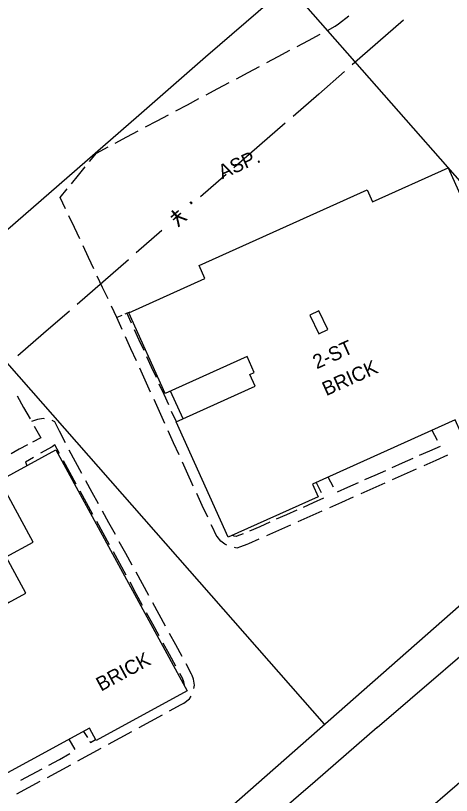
# Model space of a CAD drawing. Extents: x 2443269 to 2494951, y 591171 to 622130.
# Drawn here: x 2462283.1 to 2462410.9, y 604001.8 to 604230.6 of the extents above; entities that cross this region are included whole.
import ezdxf

# ---------------------------------------------------------------- set-up
doc = ezdxf.new("R2010")
doc.units = 0
for name, color, linetype in [('SURVEY - NON-TRANSPORTATION - Buildings', 7, 'Continuous'), ('SURVEY - NON-TRANSPORTATION - Buildings Text', 7, 'Continuous'), ('SURVEY - NON-TRANSPORTATION - Features', 7, 'Continuous'), ('SURVEY - PROPERTY - Property Lines', 7, 'Continuous'), ('SURVEY - PROPERTY - ROW Lines', 7, 'Continuous'), ('SURVEY - ROADSIDE BARRIERS with Text', 7, 'Continuous'), ('SURVEY - TRANSPORTATION - Features', 7, 'Continuous'), ('SURVEY - TRANSPORTATION - Features Text', 7, 'Continuous'), ('SURVEY - TRANSPORTATION - Roads', 7, 'Continuous'), ('SURVEY - UTILITIES - Sanitary Sewer with Text', 7, 'Continuous')]:
    doc.layers.add(name, color=color, linetype=linetype)

msp = doc.modelspace()

# ---------------------------------------------------------------- linework, layer by layer
at = {"layer": 'SURVEY - NON-TRANSPORTATION - Buildings'}
msp.add_lwpolyline([(2462330.229, 604111.45), (2462353.392, 604121.886), (2462351.827, 604125.36), (2462353.142, 604125.951), (2462351.062, 604130.567), (2462327.024, 604119.737), (2462316.345, 604143.444), (2462338.638, 604153.487), (2462336.935, 604157.27), (2462386.213, 604179.468), (2462387.788, 604175.974), (2462409.983, 604185.974), (2462420.855, 604161.84), (2462418.713, 604160.876), (2462422.397, 604152.7), (2462424.953, 604153.851), (2462440.111, 604120.206), (2462413.68, 604108.3), (2462412.004, 604112.024), (2462370.199, 604093.192), (2462371.879, 604089.465), (2462345.488, 604077.575)], close=True, dxfattribs=at)
at = {"layer": 'SURVEY - NON-TRANSPORTATION - Features'}
msp.add_line((2462332.234, 604112.352), (2462328.579, 604120.439), dxfattribs=at)
msp.add_lwpolyline([(2462374.727, 604138.559), (2462372.106, 604144.025), (2462369.409, 604142.732), (2462372.03, 604137.267)], close=True, dxfattribs=at)
at = {"layer": 'SURVEY - PROPERTY - Property Lines'}
for p, q in [((2462475.153, 604111.816), (2462362.973, 604239.515)), ((2462373.722, 604022.712), (2462261.169, 604150.835))]:
    msp.add_line(p, q, dxfattribs=at)
at = {"layer": 'SURVEY - PROPERTY - ROW Lines'}
for p, q in [((2462271.547, 603932.954), (2462848.45, 604439.747)), ((2462338.861, 604218.511), (2462358.441, 604235.567)), ((2462319.281, 604201.456), (2462338.861, 604218.511)), ((2462261.169, 604150.835), (2462319.281, 604201.456))]:
    msp.add_line(p, q, dxfattribs=at)
at = {"layer": 'SURVEY - ROADSIDE BARRIERS with Text'}
msp.add_lwpolyline([(2462278.408, 604094.235), (2462294.96, 604103.238), (2462333.448, 604032.49), (2462306.712, 604017.946), (2462304.76, 604021.535), (2462269.872, 604002.556), (2462271.594, 603999.393), (2462244.819, 603984.826), (2462206.437, 604055.384), (2462223.713, 604064.783), (2462239.15, 604036.404), (2462252.162, 604043.484), (2462243.005, 604060.318), (2462271.469, 604075.803), (2462280.971, 604058.34), (2462286.144, 604061.155), (2462280.321, 604071.86), (2462288.238, 604076.168)], close=True, dxfattribs=at)
at = {"layer": 'SURVEY - TRANSPORTATION - Features'}
for p, q in [((2462377.848, 604228.251), (2462380.887, 604230.59)), ((2462374.572, 604226.28), (2462376.879, 604227.506)), ((2462376.879, 604227.506), (2462377.848, 604228.251)), ((2462369.069, 604223.357), (2462372.456, 604225.156)), ((2462365.683, 604221.559), (2462369.069, 604223.357)), ((2462360.18, 604218.636), (2462363.566, 604220.434)), ((2462356.793, 604216.837), (2462360.18, 604218.636)), ((2462351.29, 604213.914), (2462354.677, 604215.713)), ((2462347.904, 604212.115), (2462351.29, 604213.914)), ((2462342.401, 604209.192), (2462345.787, 604210.991)), ((2462339.014, 604207.393), (2462342.401, 604209.192)), ((2462333.511, 604204.47), (2462336.898, 604206.269)), ((2462330.125, 604202.671), (2462333.511, 604204.47)), ((2462324.622, 604199.748), (2462328.009, 604201.547)), ((2462321.236, 604197.949), (2462324.622, 604199.748)), ((2462312.346, 604193.228), (2462315.733, 604195.026)), ((2462315.733, 604195.026), (2462319.119, 604196.825)), ((2462304.817, 604187.824), (2462306.843, 604190.305)), ((2462306.843, 604190.305), (2462310.23, 604192.103)), ((2462306.843, 604190.305), (2462306.843, 604190.305)), ((2462301.523, 604183.792), (2462303.55, 604186.273)), ((2462299.497, 604181.311), (2462301.523, 604183.792)), ((2462296.203, 604177.28), (2462298.23, 604179.761)), ((2462297.784, 604173.926), (2462296.203, 604177.28)), ((2462296.203, 604177.28), (2462296.203, 604177.28)), ((2462300.351, 604168.476), (2462298.771, 604171.83)), ((2462301.931, 604165.122), (2462300.351, 604168.476)), ((2462304.499, 604159.671), (2462302.919, 604163.025)), ((2462306.079, 604156.317), (2462304.499, 604159.671)), ((2462308.647, 604150.867), (2462307.067, 604154.221)), ((2462310.227, 604147.513), (2462308.647, 604150.867)), ((2462312.795, 604142.063), (2462311.215, 604145.417)), ((2462314.273, 604142.647), (2462312.795, 604142.063)), ((2462312.795, 604142.063), (2462312.795, 604142.063)), ((2462314.384, 604138.561), (2462312.795, 604142.063)), ((2462312.795, 604142.063), (2462312.795, 604142.063)), ((2462316.676, 604143.595), (2462315.197, 604143.012)), ((2462317.161, 604140.379), (2462315.78, 604143.421)), ((2462315.78, 604143.421), (2462315.78, 604143.421)), ((2462319.405, 604135.434), (2462318.024, 604138.477)), ((2462316.966, 604132.869), (2462315.377, 604136.371)), ((2462320.785, 604132.392), (2462319.405, 604135.434)), ((2462318.556, 604129.366), (2462316.966, 604132.869)), ((2462323.029, 604127.447), (2462321.648, 604130.49)), ((2462321.138, 604123.674), (2462319.549, 604127.177)), ((2462324.41, 604124.404), (2462323.029, 604127.447)), ((2462322.728, 604120.172), (2462321.138, 604123.674)), ((2462326.654, 604119.46), (2462325.273, 604122.503)), ((2462328.034, 604116.417), (2462326.654, 604119.46)), ((2462283.58, 604119.027), (2462285.485, 604115.651)), ((2462325.31, 604114.48), (2462323.721, 604117.983)), ((2462285.485, 604115.651), (2462287.39, 604112.274)), ((2462291.345, 604112.375), (2462289.54, 604112.145)), ((2462291.567, 604112.365), (2462291.345, 604112.375)), ((2462326.899, 604110.977), (2462325.31, 604114.48)), ((2462330.278, 604111.473), (2462328.897, 604114.515)), ((2462289.54, 604112.145), (2462287.785, 604111.574)), ((2462288.58, 604110.164), (2462290.485, 604106.788)), ((2462294.586, 604111.486), (2462293.885, 604111.872)), ((2462295.984, 604108.733), (2462294.586, 604111.486)), ((2462297.744, 604105.266), (2462295.984, 604108.733)), ((2462329.482, 604105.286), (2462327.893, 604108.788)), ((2462405.206, 604108.963), (2462406.789, 604106.019)), ((2462290.485, 604106.788), (2462288.09, 604105.49)), ((2462290.485, 604106.788), (2462290.485, 604106.788)), ((2462284.199, 604103.381), (2462281.804, 604102.083)), ((2462286.594, 604104.678), (2462284.199, 604103.381)), ((2462293.807, 604104.151), (2462290.462, 604102.209)), ((2462294.652, 604104.642), (2462293.807, 604104.151)), ((2462296.038, 604102.106), (2462294.652, 604104.642)), ((2462331.071, 604101.783), (2462329.482, 604105.286)), ((2462407.606, 604104.237), (2462404.552, 604102.877)), ((2462288.372, 604100.996), (2462285.984, 604099.609)), ((2462300.725, 604099.697), (2462298.86, 604103.108)), ((2462404.552, 604102.877), (2462401.498, 604101.517)), ((2462409.848, 604101.642), (2462406.334, 604100.077)), ((2462285.984, 604099.609), (2462286.427, 604098.595)), ((2462299.053, 604096.592), (2462297.198, 604099.985)), ((2462302.589, 604096.286), (2462300.725, 604099.697)), ((2462333.654, 604096.091), (2462332.064, 604099.594)), ((2462396.536, 604099.308), (2462393.482, 604097.948)), ((2462399.59, 604100.667), (2462396.536, 604099.308)), ((2462406.334, 604100.077), (2462402.821, 604098.513)), ((2462300.908, 604093.198), (2462299.053, 604096.592)), ((2462391.574, 604097.098), (2462388.52, 604095.738)), ((2462400.625, 604097.534), (2462397.111, 604095.97)), ((2462305.619, 604090.743), (2462303.755, 604094.154)), ((2462334.947, 604093.241), (2462333.654, 604096.091)), ((2462376.345, 604092.302), (2462374.766, 604095.249)), ((2462374.766, 604095.249), (2462374.766, 604095.249)), ((2462388.52, 604095.738), (2462385.466, 604094.378)), ((2462397.111, 604095.97), (2462393.598, 604094.405)), ((2462335.249, 604092.591), (2462334.947, 604093.241)), ((2462371.236, 604093.658), (2462372.756, 604090.75)), ((2462380.504, 604092.168), (2462377.45, 604090.808)), ((2462383.558, 604093.528), (2462380.504, 604092.168)), ((2462387.888, 604091.862), (2462384.374, 604090.297)), ((2462391.402, 604093.427), (2462387.888, 604091.862)), ((2462303.923, 604087.684), (2462302.068, 604091.077)), ((2462307.484, 604087.332), (2462305.619, 604090.743)), ((2462337.883, 604086.923), (2462336.262, 604090.411)), ((2462305.778, 604084.29), (2462303.923, 604087.684)), ((2462370.447, 604087.688), (2462367.45, 604086.353)), ((2462373.444, 604089.023), (2462370.447, 604087.688)), ((2462378.665, 604087.754), (2462375.151, 604086.189)), ((2462382.178, 604089.319), (2462378.665, 604087.754)), ((2462310.514, 604081.789), (2462308.65, 604085.2)), ((2462339.504, 604083.435), (2462337.883, 604086.923)), ((2462365.576, 604085.518), (2462362.579, 604084.183)), ((2462372.955, 604085.211), (2462369.442, 604083.646)), ((2462362.579, 604084.183), (2462359.582, 604082.848)), ((2462369.442, 604083.646), (2462365.928, 604082.082)), ((2462308.793, 604078.776), (2462306.938, 604082.169)), ((2462312.379, 604078.378), (2462310.514, 604081.789)), ((2462340.829, 604080.584), (2462340.517, 604081.255)), ((2462341.991, 604078.202), (2462340.829, 604080.584)), ((2462354.711, 604080.678), (2462351.714, 604079.343)), ((2462357.708, 604082.013), (2462354.711, 604080.678)), ((2462363.732, 604081.104), (2462360.218, 604079.539)), ((2462310.649, 604075.382), (2462308.793, 604078.776)), ((2462342.269, 604077.841), (2462341.991, 604078.202)), ((2462347.26, 604077.916), (2462346.741, 604078.139)), ((2462346.741, 604078.139), (2462346.741, 604078.139)), ((2462349.831, 604078.532), (2462348.001, 604077.847)), ((2462360.218, 604079.539), (2462356.705, 604077.974)), ((2462315.409, 604072.834), (2462313.545, 604076.246)), ((2462343.342, 604076.453), (2462342.269, 604077.841)), ((2462344.517, 604075.528), (2462343.342, 604076.453)), ((2462347.818, 604077.792), (2462347.26, 604077.916)), ((2462348.001, 604077.847), (2462347.818, 604077.792)), ((2462354.509, 604076.996), (2462351.456, 604075.636)), ((2462345.064, 604075.291), (2462344.517, 604075.528)), ((2462347.972, 604074.396), (2462347.336, 604074.537)), ((2462349.074, 604074.747), (2462347.972, 604074.396)), ((2462350.983, 604075.46), (2462349.074, 604074.747)), ((2462351.456, 604075.636), (2462350.983, 604075.46)), ((2462313.663, 604069.868), (2462311.808, 604073.262)), ((2462317.274, 604069.423), (2462315.409, 604072.834)), ((2462315.519, 604066.475), (2462313.663, 604069.868)), ((2462320.304, 604063.88), (2462318.44, 604067.291)), ((2462318.533, 604060.96), (2462316.678, 604064.354)), ((2462322.169, 604060.469), (2462320.304, 604063.88)), ((2462320.389, 604057.567), (2462318.533, 604060.96)), ((2462325.199, 604054.926), (2462323.335, 604058.337)), ((2462323.404, 604052.052), (2462321.548, 604055.446)), ((2462327.064, 604051.515), (2462325.199, 604054.926)), ((2462325.259, 604048.659), (2462323.404, 604052.052)), ((2462330.094, 604045.972), (2462328.229, 604049.383)), ((2462328.274, 604043.145), (2462326.418, 604046.538)), ((2462331.959, 604042.561), (2462330.094, 604045.972)), ((2462330.129, 604039.751), (2462328.274, 604043.145)), ((2462334.763, 604037.431), (2462333.124, 604040.429)), ((2462332.063, 604036.214), (2462331.289, 604037.63)), ((2462334.923, 604036.988), (2462334.763, 604037.431)), ((2462335.301, 604035.941), (2462334.923, 604036.988)), ((2462332.447, 604035.154), (2462332.063, 604036.214)), ((2462332.631, 604034.203), (2462332.447, 604035.154)), ((2462335.639, 604034.189), (2462335.301, 604035.941)), ((2462332.601, 604034.048), (2462332.631, 604034.203)), ((2462335.445, 604033.218), (2462335.639, 604034.189)), ((2462332.447, 604028.927), (2462334.159, 604030.151)), ((2462334.159, 604030.151), (2462334.665, 604030.945)), ((2462328.295, 604026.665), (2462331.708, 604028.525)), ((2462331.708, 604028.525), (2462332.447, 604028.927)), ((2462322.747, 604023.642), (2462326.161, 604025.502)), ((2462319.334, 604021.782), (2462322.747, 604023.642)), ((2462303.07, 604020.617), (2462304.184, 604018.828)), ((2462310.373, 604016.899), (2462313.787, 604018.759)), ((2462313.787, 604018.759), (2462317.2, 604020.619)), ((2462300.633, 604015.265), (2462298.848, 604018.32)), ((2462298.848, 604018.32), (2462298.848, 604018.32)), ((2462304.88, 604017.71), (2462305.026, 604017.477)), ((2462305.026, 604017.477), (2462305.068, 604017.372)), ((2462305.068, 604017.372), (2462306.577, 604018.195)), ((2462306.577, 604018.195), (2462306.577, 604018.195)), ((2462295.96, 604012.408), (2462299.068, 604014.102)), ((2462304.826, 604013.877), (2462308.239, 604015.737)), ((2462292.853, 604010.715), (2462295.96, 604012.408)), ((2462301.412, 604012.017), (2462304.826, 604013.877)), ((2462287.804, 604007.964), (2462290.911, 604009.657)), ((2462295.865, 604008.994), (2462299.278, 604010.854)), ((2462284.696, 604006.271), (2462287.804, 604007.964)), ((2462292.451, 604007.134), (2462295.865, 604008.994)), ((2462286.904, 604004.111), (2462290.317, 604005.971)), ((2462283.49, 604002.251), (2462286.904, 604004.111))]:
    msp.add_line(p, q, dxfattribs=at)
at = {"layer": 'SURVEY - TRANSPORTATION - Roads'}
for points in [[(2462389.212, 604021.726), (2462428.549, 604055.61), (2462459.32, 604082.195), (2462475.901, 604096.433), (2462477.017, 604097.756), (2462495.629, 604113.92)], [(2462389.212, 604021.726), (2462371.016, 604005.938), (2462366.121, 604001.693), (2462341.82, 603980.682), (2462316.495, 603958.737), (2462290.941, 603936.401), (2462277.657, 603925.026), (2462272.998, 603921.299), (2462270.659, 603919.957), (2462267.926, 603918.671), (2462263.979, 603917.585), (2462257.926, 603917.762), (2462251.988, 603919.114), (2462247.926, 603920.732), (2462245.095, 603922.71), (2462242.473, 603926.253), (2462234.406, 603941.585), (2462223.428, 603963.34), (2462212.821, 603984.085), (2462198.92, 604011.696), (2462186.591, 604035.479), (2462184.337, 604039.757)], [(2462421.147, 604012.27), (2462393.434, 603988.376), (2462358.818, 603958.232), (2462330.56, 603933.78), (2462305.951, 603912.733), (2462286.066, 603895.45), (2462282.798, 603892.687), (2462276.994, 603887.625), (2462274.491, 603885.233), (2462272.043, 603881.26), (2462270.928, 603879.767), (2462268.848, 603872.497), (2462268.815, 603867.274), (2462270.616, 603859.961), (2462276.978, 603842.231), (2462283.195, 603824.026), (2462288.346, 603804.623), (2462290.488, 603793.124), (2462292.562, 603772.658), (2462293.277, 603753.921), (2462293.034, 603742.91)]]:
    msp.add_lwpolyline(points, dxfattribs=at)
at = {"layer": 'SURVEY - UTILITIES - Sanitary Sewer with Text'}
for p, q in [((2462396.914, 604229.29), (2462381.833, 604216.154)), ((2462379.571, 604214.183), (2462372.031, 604207.615)), ((2462372.031, 604207.615), (2462364.491, 604201.047)), ((2462362.228, 604199.076), (2462347.148, 604185.94)), ((2462344.886, 604183.969), (2462337.345, 604177.401)), ((2462326.035, 604167.548), (2462318.494, 604160.98)), ((2462316.232, 604159.01), (2462301.151, 604145.873)), ((2462298.889, 604143.902), (2462291.349, 604137.334)), ((2462291.349, 604137.334), (2462283.808, 604130.766))]:
    msp.add_line(p, q, dxfattribs=at)

# ---------------------------------------------------------------- texts
at = {"layer": 'SURVEY - NON-TRANSPORTATION - Buildings Text'}
for s, rotation, p in [('2-ST', 24.25, (2462371.465, 604126.84)), ('BRICK', 24.25, (2462374.227, 604118.949)), ('BRICK', 28.5475, (2462308.175, 604032.259))]:
    msp.add_text(s, height=4.166, rotation=rotation, dxfattribs=at).set_placement(p)
at = {"layer": 'SURVEY - TRANSPORTATION - Features Text'}
msp.add_text('ASP.', height=4.166, rotation=24.25, dxfattribs=at).set_placement((2462343.74, 604182.577))
at = {"layer": 'SURVEY - UTILITIES - Sanitary Sewer with Text'}
for s, p in [('·', (2462334.132, 604177.917)), ('¥', (2462330.362, 604174.633))]:
    msp.add_text(s, height=5, rotation=221.05859, dxfattribs=at).set_placement(p)

doc.saveas('drawing.dxf')
